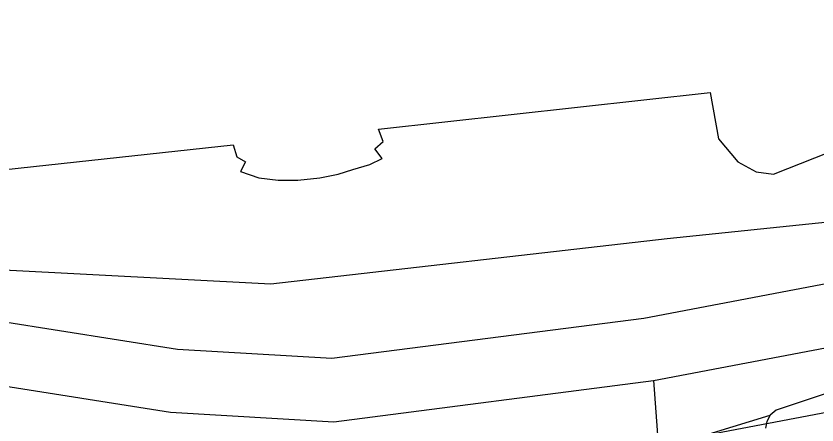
# Model space of a CAD drawing. Extents: x -263423 to -261326, y -1240067 to -1237864.
# Drawn here: x -263303.55 to -263261.89, y -1238906.68 to -1238885.38 of the extents above; entities that cross this region are included whole.
import ezdxf

# ---------------------------------------------------------------- set-up
doc = ezdxf.new("R2010")
doc.units = 0
for name, color, linetype in [('body_kn', 7, 'Continuous'), ('katuz_linie', 7, 'Continuous'), ('kladpar_hranice', 7, 'Continuous'), ('kladpar_plochy', 7, 'Continuous'), ('linie', 7, 'Continuous'), ('tarchy_linie', 7, 'Continuous'), ('zappar_hrandruhpozemk', 7, 'Continuous'), ('zuob_linie', 7, 'Continuous'), ('zuob_plochy', 7, 'Continuous')]:
    doc.layers.add(name, color=color, linetype=linetype)

msp = doc.modelspace()

# ---------------------------------------------------------------- linework, layer by layer
at = {"layer": 'body_kn'}
for p, q in [((-263267.45, -1238889.36), (-263267.45, -1238889.36)), ((-263284.7, -1238891.28), (-263284.7, -1238891.28)), ((-263267.01, -1238891.77), (-263267.01, -1238891.77)), ((-263292.25, -1238892.08), (-263292.25, -1238892.08)), ((-263284.45, -1238891.91), (-263284.45, -1238891.91)), ((-263284.89, -1238892.29), (-263284.89, -1238892.29)), ((-263292.06, -1238892.72), (-263292.06, -1238892.72)), ((-263291.62, -1238892.97), (-263291.62, -1238892.97)), ((-263285.15, -1238893.12), (-263285.15, -1238893.12)), ((-263284.51, -1238892.8), (-263284.51, -1238892.8)), ((-263266, -1238892.98), (-263266, -1238892.98)), ((-263291.87, -1238893.48), (-263291.87, -1238893.48)), ((-263286.04, -1238893.37), (-263286.04, -1238893.37)), ((-263265.05, -1238893.49), (-263265.05, -1238893.49)), ((-263290.92, -1238893.8), (-263290.92, -1238893.8)), ((-263289.91, -1238893.93), (-263289.91, -1238893.93)), ((-263288.89, -1238893.93), (-263288.89, -1238893.93)), ((-263287.75, -1238893.81), (-263287.75, -1238893.81)), ((-263286.8, -1238893.62), (-263286.8, -1238893.62)), ((-263264.16, -1238893.62), (-263264.16, -1238893.62)), ((-263269.69, -1238896.96), (-263269.69, -1238896.96)), ((-263290.3, -1238899.32), (-263290.3, -1238899.32)), ((-263270.9, -1238901.11), (-263270.9, -1238901.11)), ((-263295.16, -1238902.73), (-263295.16, -1238902.73)), ((-263287.13, -1238903.2), (-263287.13, -1238903.2)), ((-263270.4, -1238904.37), (-263270.4, -1238904.37)), ((-263270.4, -1238904.37), (-263270.4, -1238904.37)), ((-263295.52, -1238906.01), (-263295.52, -1238906.01)), ((-263264.02, -1238905.9), (-263264.02, -1238905.9)), ((-263264.32, -1238906.16), (-263264.32, -1238906.16)), ((-263287.02, -1238906.51), (-263287.02, -1238906.51)), ((-263264.49, -1238906.5), (-263264.49, -1238906.5))]:
    msp.add_line(p, q, dxfattribs=at)
at = {"layer": 'katuz_linie'}
msp.add_lwpolyline([(-263309.37, -1238893.94), (-263292.25, -1238892.08), (-263292.06, -1238892.72), (-263291.62, -1238892.97), (-263291.87, -1238893.48), (-263290.92, -1238893.8), (-263289.91, -1238893.93), (-263288.89, -1238893.93), (-263287.75, -1238893.81), (-263286.8, -1238893.62), (-263286.04, -1238893.37), (-263285.15, -1238893.12), (-263284.51, -1238892.8), (-263284.89, -1238892.29), (-263284.45, -1238891.91), (-263284.7, -1238891.28), (-263267.45, -1238889.36), (-263267.01, -1238891.77), (-263266, -1238892.98), (-263265.05, -1238893.49), (-263264.16, -1238893.62), (-263259.85, -1238891.91)], dxfattribs=at)
at = {"layer": 'kladpar_hranice'}
msp.add_lwpolyline([(-263309.37, -1238893.94), (-263292.25, -1238892.08), (-263292.06, -1238892.72), (-263291.62, -1238892.97), (-263291.87, -1238893.48), (-263290.92, -1238893.8), (-263289.91, -1238893.93), (-263288.89, -1238893.93), (-263287.75, -1238893.81), (-263286.8, -1238893.62), (-263286.04, -1238893.37), (-263285.15, -1238893.12), (-263284.51, -1238892.8), (-263284.89, -1238892.29), (-263284.45, -1238891.91), (-263284.7, -1238891.28), (-263267.45, -1238889.36), (-263267.01, -1238891.77), (-263266, -1238892.98), (-263265.05, -1238893.49), (-263264.16, -1238893.62), (-263259.85, -1238891.91)], dxfattribs=at)
at = {"layer": 'kladpar_plochy'}
msp.add_lwpolyline([(-263309.37, -1238893.94), (-263292.25, -1238892.08), (-263292.06, -1238892.72), (-263291.62, -1238892.97), (-263291.87, -1238893.48), (-263290.92, -1238893.8), (-263289.91, -1238893.93), (-263288.89, -1238893.93), (-263287.75, -1238893.81), (-263286.8, -1238893.62), (-263286.04, -1238893.37), (-263285.15, -1238893.12), (-263284.51, -1238892.8), (-263284.89, -1238892.29), (-263284.45, -1238891.91), (-263284.7, -1238891.28), (-263267.45, -1238889.36), (-263267.01, -1238891.77), (-263266, -1238892.98), (-263265.05, -1238893.49), (-263264.16, -1238893.62), (-263259.85, -1238891.91)], dxfattribs=at)
at = {"layer": 'linie'}
msp.add_lwpolyline([(-263309.37, -1238893.94), (-263292.25, -1238892.08), (-263292.06, -1238892.72), (-263291.62, -1238892.97), (-263291.87, -1238893.48), (-263290.92, -1238893.8), (-263289.91, -1238893.93), (-263288.89, -1238893.93), (-263287.75, -1238893.81), (-263286.8, -1238893.62), (-263286.04, -1238893.37), (-263285.15, -1238893.12), (-263284.51, -1238892.8), (-263284.89, -1238892.29), (-263284.45, -1238891.91), (-263284.7, -1238891.28), (-263267.45, -1238889.36), (-263267.01, -1238891.77), (-263266, -1238892.98), (-263265.05, -1238893.49), (-263264.16, -1238893.62), (-263259.85, -1238891.91)], dxfattribs=at)
at = {"layer": 'tarchy_linie'}
msp.add_line((-263270.4, -1238904.37), (-263268.71, -1238927.12), dxfattribs=at)
for points in [[(-263326.29, -1238894.15), (-263313.58, -1238899.82), (-263295.16, -1238902.73), (-263287.13, -1238903.2), (-263270.9, -1238901.11), (-263197.17, -1238887.07), (-263125.36, -1238864.86), (-263074.2, -1238847.6)], [(-263328.04, -1238896.98), (-263314.52, -1238903.01), (-263295.52, -1238906.01), (-263287.02, -1238906.51), (-263270.4, -1238904.37), (-263196.37, -1238890.28), (-263124.34, -1238868), (-263072.89, -1238850.64)], [(-263268.52, -1238907.37), (-263195.57, -1238893.49), (-263124.98, -1238871.65), (-263123.97, -1238874.89), (-263213.13, -1238901.23), (-263267.77, -1238917.54), (-263268.52, -1238907.37)]]:
    msp.add_lwpolyline(points, dxfattribs=at)
at = {"layer": 'zappar_hrandruhpozemk'}
msp.add_line((-263306.97, -1238898.45), (-263290.3, -1238899.32), dxfattribs=at)
for points in [[(-263290.3, -1238899.32), (-263269.69, -1238896.96), (-263260.81, -1238896.04)], [(-263236.64, -1238897.27), (-263259.18, -1238904.3), (-263264.02, -1238905.9), (-263264.32, -1238906.16)], [(-263271.18, -1238908.26), (-263264.32, -1238906.16), (-263264.49, -1238906.5), (-263264.57, -1238906.85)]]:
    msp.add_lwpolyline(points, dxfattribs=at)
at = {"layer": 'zuob_linie'}
msp.add_lwpolyline([(-263309.37, -1238893.94), (-263292.25, -1238892.08), (-263292.06, -1238892.72), (-263291.62, -1238892.97), (-263291.87, -1238893.48), (-263290.92, -1238893.8), (-263289.91, -1238893.93), (-263288.89, -1238893.93), (-263287.75, -1238893.81), (-263286.8, -1238893.62), (-263286.04, -1238893.37), (-263285.15, -1238893.12), (-263284.51, -1238892.8), (-263284.89, -1238892.29), (-263284.45, -1238891.91), (-263284.7, -1238891.28), (-263267.45, -1238889.36), (-263267.01, -1238891.77), (-263266, -1238892.98), (-263265.05, -1238893.49), (-263264.16, -1238893.62), (-263259.85, -1238891.91)], dxfattribs=at)
at = {"layer": 'zuob_plochy'}
msp.add_lwpolyline([(-263309.37, -1238893.94), (-263292.25, -1238892.08), (-263292.06, -1238892.72), (-263291.62, -1238892.97), (-263291.87, -1238893.48), (-263290.92, -1238893.8), (-263289.91, -1238893.93), (-263288.89, -1238893.93), (-263287.75, -1238893.81), (-263286.8, -1238893.62), (-263286.04, -1238893.37), (-263285.15, -1238893.12), (-263284.51, -1238892.8), (-263284.89, -1238892.29), (-263284.45, -1238891.91), (-263284.7, -1238891.28), (-263267.45, -1238889.36), (-263267.01, -1238891.77), (-263266, -1238892.98), (-263265.05, -1238893.49), (-263264.16, -1238893.62), (-263259.85, -1238891.91)], dxfattribs=at)

doc.saveas('drawing.dxf')
